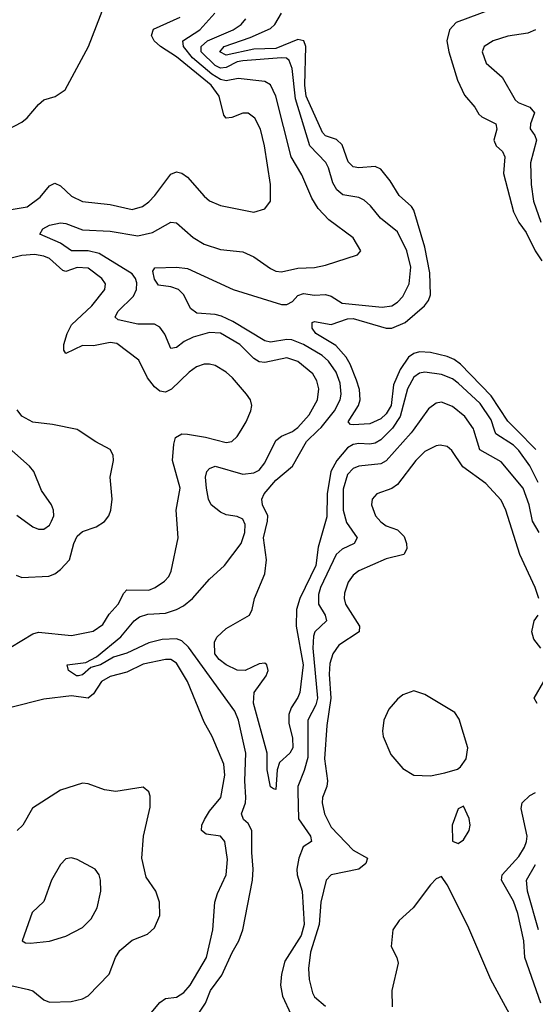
# Model space of a CAD drawing. Header units: inches. Extents: x 1552611 to 1694776, y 811966 to 917215.
# Tile 438 of 549: x 1646722 to 1648589, y 887921 to 891487. Entities that reach past the tile are written whole.
import ezdxf

# ---------------------------------------------------------------- set-up
doc = ezdxf.new("R2010")
doc.units = ezdxf.units.IN
doc.header["$MEASUREMENT"] = 0
doc.layers.add('B6848', color=7, linetype='Continuous')
doc.layers.add('B6849', color=7, linetype='Continuous')

msp = doc.modelspace()

# ---------------------------------------------------------------- linework, layer by layer
at = {"layer": 'B6848', "color": 5}
for points, elevation in [([(1646690, 889214.5), (1646770, 889262.3), (1646790, 889268.5), (1646910, 889256.1), (1646988.1, 889271.9), (1647023.7, 889296.3), (1647046.8, 889333.2), (1647079.4, 889370), (1647099.2, 889410), (1647110, 889421.5), (1647190, 889420.7), (1647213.3, 889430), (1647246.4, 889453.6), (1647262, 889470), (1647270.4, 889489.6), (1647296.8, 889610), (1647288.5, 889710), (1647303.4, 889790), (1647276.2, 889890), (1647280.4, 889950), (1647286.7, 889973.3), (1647310, 889986.4), (1647330, 889986), (1647395.1, 889975.1), (1647470, 889955.4), (1647490, 889959), (1647510, 889977.3), (1647523.9, 890000)], 880), ([(1646710, 889475.5), (1646730, 889466.7), (1646828.5, 889471.5), (1646850, 889480.2), (1646870, 889495.8), (1646902.8, 889530), (1646918.5, 889590), (1646930, 889616.5), (1646950, 889632.9), (1646998.9, 889650), (1647030, 889669.4), (1647045.7, 889690), (1647052.7, 889710), (1647057, 889750), (1647049.8, 889830.2), (1647061.5, 889890), (1647060.7, 889910), (1647050.6, 889930), (1646998, 889958), (1646934.6, 890000)], 920), ([(1647345.4, 887850), (1647394.8, 887925.2), (1647413.6, 887970), (1647454.5, 888025.5), (1647491.6, 888108.5), (1647516.2, 888150), (1647529.8, 888190), (1647566, 888370), (1647568.3, 888410), (1647562.8, 888470), (1647562.8, 888550), (1647550, 888575.3), (1647533.3, 888590), (1647525.5, 888610), (1647539.5, 888650), (1647541.2, 888670), (1647537.4, 888730), (1647541.6, 888830), (1647515.2, 888950), (1647502, 888982), (1647333.7, 889213.7), (1647310, 889237.2), (1647290, 889244.3), (1647238.5, 889241.5), (1647190, 889229.6), (1647110, 889192.5), (1647062.5, 889177.5), (1647015.3, 889150), (1646979.7, 889140.3), (1646950, 889114.5), (1646934.8, 889110), (1646928.2, 889110), (1646899.7, 889130), (1646894, 889150), (1646961.6, 889158.4), (1647000.6, 889179.4), (1647089, 889251), (1647137.4, 889310), (1647156.3, 889323.7), (1647186.7, 889333.3), (1647250, 889336.8), (1647289.8, 889350), (1647315.9, 889364.1), (1647348.6, 889390), (1647410, 889460.2), (1647463.8, 889510), (1647524.5, 889590), (1647537.1, 889630), (1647538.8, 889658.8), (1647530, 889677.8), (1647510, 889687.4), (1647470, 889693.7), (1647450, 889702.8), (1647415.7, 889730), (1647406.1, 889750), (1647398.7, 889790), (1647395, 889830), (1647399.7, 889850), (1647410, 889861.7), (1647430, 889869.2), (1647530, 889841.2), (1647570, 889845), (1647590, 889855.6), (1647610, 889881.7), (1647650, 889963.2), (1647670, 889978.9), (1647710, 889995.3), (1647716.6, 890000)], 860), ([(1648064.8, 890000), (1648030, 889965.4), (1648010, 889952.6), (1647990, 889949.2), (1647950, 889952), (1647930, 889948.2), (1647910, 889936), (1647870.6, 889890), (1647849.3, 889850.7), (1647835.9, 889770), (1647834.1, 889685.9), (1647803.5, 889576.5), (1647794.6, 889510), (1647737, 889390), (1647724.7, 889350), (1647723.7, 889290), (1647748.8, 889150), (1647736.2, 889050), (1647730, 889031.3), (1647705, 888995), (1647696.6, 888970), (1647697.1, 888937.1), (1647710, 888886), (1647711.2, 888850), (1647700.3, 888830), (1647663, 888797), (1647655.3, 888770), (1647650, 888699), (1647641.2, 888701.2), (1647630, 888708), (1647618.7, 888770), (1647618.3, 888830), (1647569.1, 889010.9), (1647571.3, 889050), (1647615.3, 889110), (1647621.9, 889130), (1647617.2, 889150), (1647610, 889156.5), (1647590, 889153.7), (1647539.1, 889130), (1647510, 889130.7), (1647470, 889149.9), (1647444.6, 889170), (1647429.1, 889190), (1647427.8, 889232.2), (1647436.4, 889250), (1647470, 889282), (1647554, 889330), (1647564.7, 889350), (1647573.1, 889390), (1647610, 889479.5), (1647616.3, 889530), (1647605.3, 889610), (1647620.2, 889670), (1647620.4, 889690), (1647602, 889730), (1647598.6, 889750), (1647607.3, 889770), (1647650, 889818.6), (1647710.2, 889869.8), (1647761, 889959), (1647803.5, 890000)], 840), ([(1648147.2, 890000), (1648140.1, 889990), (1648050, 889888.9), (1648030, 889878.2), (1647950, 889869.3), (1647930, 889861.5), (1647910, 889839.8), (1647894.1, 889785.9), (1647894.1, 889710), (1647905.9, 889665.9), (1647945, 889610), (1647933.8, 889590), (1647890, 889568.8), (1647868.2, 889550), (1647812.1, 889430), (1647804.7, 889404.7), (1647804.1, 889370), (1647828.5, 889330), (1647833, 889310), (1647790.6, 889270), (1647786.2, 889253.8), (1647784.2, 889210), (1647800.3, 889030), (1647794.6, 889005.4), (1647765.6, 888950), (1647765.9, 888814.1), (1647753, 888767), (1647730.1, 888710), (1647729, 888691), (1647732.5, 888592.5), (1647775.3, 888530), (1647779.1, 888510), (1647748.6, 888491.4), (1647732.8, 888450), (1647725.4, 888410), (1647727.1, 888390), (1647744.8, 888330), (1647752.8, 888210), (1647741.2, 888170), (1647682.8, 888077.2), (1647670.7, 888030), (1647666.9, 887990), (1647674.4, 887950), (1647704.6, 887884.6)], 860), ([(1648603.1, 889630), (1648579, 889670), (1648567.5, 889730), (1648546.1, 889790), (1648465.6, 889885.6), (1648389.1, 889929.1), (1648366.9, 890000)], 860), ([(1648599.8, 889810), (1648570, 889870.9), (1648530, 889926.5), (1648510, 889945.9), (1648446.5, 889986.5), (1648442.1, 890000)], 840), ([(1648591, 889930), (1648522.4, 890000)], 820), ([(1646712, 889692), (1646770, 889650.3), (1646790, 889641.1), (1646810, 889641.1), (1646830, 889656.4), (1646838, 889670), (1646845.7, 889690), (1646845.4, 889710), (1646837.4, 889730), (1646801.1, 889781.1), (1646773.5, 889850), (1646758, 889870), (1646650, 889963.5)], 940), ([(1648602.6, 889390), (1648589.4, 889430), (1648533.3, 889550), (1648483.1, 889710), (1648466.1, 889746.1), (1648410, 889806.4), (1648326.9, 889866.9), (1648286.7, 889926.7), (1648270, 889940.7), (1648245.5, 889945.5), (1648230, 889943.4), (1648190, 889923), (1648156.6, 889890), (1648090, 889803), (1648070, 889789.2), (1648015.8, 889770), (1647998.8, 889750), (1647996.6, 889730), (1648010.2, 889690), (1648030, 889667.9), (1648050, 889653.9), (1648090, 889639.5), (1648115.1, 889615.1), (1648123.6, 889590), (1648123.9, 889570), (1648112.8, 889550), (1648050, 889534.1), (1647950, 889490.5), (1647930, 889474.5), (1647912.1, 889450), (1647898.1, 889410), (1647896.8, 889390), (1647901.9, 889370), (1647952.3, 889290), (1647951.9, 889270), (1647878.3, 889221.7), (1647856.6, 889190), (1647845.1, 889154.9), (1647843.3, 889116.7), (1647849.2, 889030), (1647834.1, 888930), (1647826.6, 888810), (1647836.5, 888730), (1647834, 888710), (1647819, 888670), (1647818.2, 888650), (1647826.6, 888610), (1647850, 888562.7), (1647930, 888479.2), (1647981.5, 888450), (1647975.3, 888430), (1647950, 888410.6), (1647850.1, 888389.9), (1647832.1, 888370), (1647812.7, 888290), (1647806.4, 888210), (1647776, 888110), (1647767.8, 888050), (1647771, 888010), (1647782.4, 887962.4), (1647790, 887947.8), (1647830, 887914.3)], 880), ([(1648609.2, 889210), (1648583.7, 889243.7), (1648576.7, 889270), (1648585.4, 889310), (1648599.5, 889330)], 880), ([(1647198.1, 887890), (1647230, 887926.9), (1647250, 887941), (1647290, 887946.3), (1647317.1, 887962.9), (1647339.4, 887990), (1647398.9, 888090), (1647422.3, 888190), (1647429.3, 888290.7), (1647438.5, 888321.5), (1647470.5, 888390), (1647475, 888445), (1647464.9, 888510), (1647450, 888529.8), (1647397.5, 888537.4), (1647380.3, 888550), (1647382.5, 888570), (1647391.3, 888590), (1647410, 888620.5), (1647451, 888670), (1647464.9, 888750), (1647461, 888790), (1647419, 888890), (1647390, 888942.8), (1647330.3, 889090), (1647290, 889155.9), (1647270, 889169.2), (1647250, 889169.9), (1647170, 889153.1), (1647110, 889124), (1647050, 889107.8), (1647018.1, 889090), (1646990, 889045.5), (1646970, 889029.9), (1646910, 889038.4), (1646810, 889025.2), (1646690, 888995.3)], 880), ([(1648596.1, 889010), (1648585.6, 889030), (1648620.3, 889090)], 880), ([(1646690, 887989.2), (1646753.9, 887973.9), (1646770, 887969.2), (1646810, 887936.2), (1646830, 887928.8), (1646908.9, 887931.1), (1646950, 887940.7), (1646970, 887951.4), (1647046.4, 888030), (1647069.1, 888090), (1647085.1, 888114.9), (1647130, 888152.6), (1647184.9, 888175.1), (1647210, 888197.6), (1647230, 888242.8), (1647228.4, 888290), (1647215.6, 888330), (1647180.9, 888380.9), (1647164.1, 888450), (1647170.3, 888529.7), (1647194.5, 888634.5), (1647194.7, 888674.7), (1647189.5, 888690), (1647170, 888707.3), (1647070, 888690.8), (1647030, 888697.2), (1646970, 888719.7), (1646950, 888721.1), (1646870, 888695.8), (1646769.3, 888630.7), (1646734.2, 888570), (1646713.1, 888550)], 920), ([(1648610, 887924.7), (1648552.1, 888090), (1648548.1, 888150), (1648526.1, 888250), (1648510, 888294.3), (1648466.5, 888370), (1648469.9, 888390), (1648530, 888455.7), (1648550.7, 888489.3), (1648557.5, 888510), (1648559.6, 888530), (1648538.7, 888630), (1648541.3, 888650), (1648570, 888676.3), (1648590, 888687.7)], 880), ([(1648601.5, 888190), (1648561.1, 888330), (1648558.1, 888370), (1648590, 888427.1)], 860), ([(1648527.9, 887827.9), (1648428.7, 888010), (1648345, 888205), (1648270, 888353.2), (1648250, 888383.7), (1648230, 888374.5), (1648210, 888353.3), (1648146.7, 888270), (1648096.3, 888223.7), (1648073.8, 888190), (1648067.9, 888130), (1648088.1, 888090), (1648093, 888070), (1648070.2, 887970), (1648071.6, 887911.6)], 920)]:
    msp.add_lwpolyline(points, dxfattribs=dict(at, elevation=elevation))
for points, elevation in [([(1648150, 889055.8), (1648110, 889041), (1648090, 889025.7), (1648058.6, 888990), (1648041.4, 888950), (1648036.3, 888910), (1648038.6, 888890), (1648065.9, 888825.9), (1648110, 888774.9), (1648150, 888750.3), (1648210, 888748.3), (1648261.5, 888758.5), (1648307.2, 888772.8), (1648318.9, 888781.1), (1648339.5, 888810), (1648345.6, 888850), (1648313.4, 888953.4), (1648297.5, 888977.5), (1648190, 889043.1)], 920), ([(1648330, 888638), (1648310, 888628.7), (1648289, 888570), (1648290, 888512), (1648310, 888503), (1648330, 888516.3), (1648349.6, 888550), (1648353.5, 888570), (1648350, 888594)], 920), ([(1646910, 888451.1), (1646890, 888447), (1646870, 888426.6), (1646837, 888370), (1646810, 888293.2), (1646767.1, 888252.9), (1646731.3, 888150), (1646743.4, 888143.4), (1646761.6, 888141.6), (1646830, 888148.9), (1646890, 888167.6), (1646950, 888199.3), (1646981.2, 888230), (1647003.1, 888270), (1647015.6, 888330), (1647014.7, 888370), (1647009.7, 888389.7), (1646995.1, 888410), (1646930, 888445.6)], 940)]:
    msp.add_lwpolyline(points, close=True, dxfattribs=dict(at, elevation=elevation))
at = {"layer": 'B6849', "color": 5}
for points, elevation in [([(1646681.6, 891090), (1646730, 891115.9), (1646750, 891131.4), (1646790, 891180.3), (1646810, 891196.5), (1646850.7, 891209.3), (1646886.7, 891233.3), (1646971.3, 891390), (1647030, 891539.7)], 920), ([(1646670, 890795.9), (1646750, 890809.1), (1646796.1, 890843.9), (1646830, 890884.9), (1646850, 890894.9), (1646870, 890884.9), (1646910, 890847.5), (1646950, 890828.2), (1647050, 890817.5), (1647130, 890799.2), (1647166.9, 890810), (1647190, 890827), (1647212.2, 890850), (1647270, 890927.4), (1647290, 890935.8), (1647310, 890931.5), (1647330, 890916.9), (1647390, 890847.7), (1647410, 890831.4), (1647450, 890814.4), (1647570, 890790.3), (1647610, 890802), (1647630.7, 890829.3), (1647630.6, 890890), (1647608.9, 891030), (1647594.2, 891090), (1647573.4, 891130), (1647550, 891148.2), (1647530, 891148.3), (1647490, 891132.4), (1647469.7, 891130), (1647461.7, 891141.7), (1647444.4, 891210), (1647415.8, 891250), (1647290, 891352.8), (1647231.8, 891390), (1647209.1, 891410), (1647199.9, 891430), (1647207.2, 891452.8), (1647303.8, 891496.3)], 880), ([(1647716.6, 890000), (1647730, 890009.6), (1647770, 890055.3), (1647801.3, 890110), (1647806.2, 890150), (1647798.5, 890178.5), (1647783.7, 890203.7), (1647730, 890249), (1647690, 890262.2), (1647610, 890245.7), (1647590, 890247.6), (1647570, 890259.6), (1647519.5, 890310), (1647450, 890352), (1647410, 890353.5), (1647350, 890336.6), (1647318.5, 890321.5), (1647290, 890299.4), (1647270, 890296.4), (1647248, 890348), (1647230, 890373.8), (1647210, 890383.7), (1647150, 890384.5), (1647079.2, 890399.2), (1647067.9, 890410), (1647077.4, 890430), (1647134.4, 890485.6), (1647144.9, 890510), (1647146.3, 890533.7), (1647141.9, 890550), (1647130, 890566), (1647010, 890639.5), (1646970, 890649.7), (1646910, 890650), (1646870, 890677.4), (1646795.3, 890710), (1646806.4, 890730), (1646830, 890742.5), (1646870, 890751.7), (1646890, 890748.6), (1646950, 890725.6), (1647050, 890720.5), (1647150, 890704.4), (1647203.7, 890716.3), (1647270, 890753), (1647290, 890751.3), (1647350, 890697.6), (1647390, 890673.4), (1647450, 890654.4), (1647530, 890645.9), (1647570, 890627.7), (1647630, 890585.2), (1647650, 890575.8), (1647670, 890573.1), (1647730, 890586.9), (1647790, 890589), (1647830, 890597.8), (1647945.1, 890634.9), (1647958, 890650), (1647930, 890696.9), (1647842.2, 890762.2), (1647803.4, 890803.4), (1647780.3, 890840.3), (1647744.5, 890924.5), (1647705.8, 890990), (1647650, 891209.7), (1647630.7, 891250.7), (1647610, 891262.6), (1647513.7, 891273.7), (1647470, 891266), (1647450, 891270.8), (1647417.9, 891290), (1647348.2, 891348.2), (1647315.3, 891390), (1647312.9, 891410), (1647374.7, 891450), (1647428.7, 891510)], 860), ([(1648522.4, 890000), (1648490, 890033.1), (1648430, 890124.9), (1648319.1, 890239.1), (1648296.2, 890256.2), (1648270, 890267.2), (1648210, 890280.9), (1648170, 890283.9), (1648150, 890278.4), (1648130, 890264.9), (1648099.6, 890220.4), (1648076.2, 890163.8), (1648067.8, 890090), (1648050, 890059.7), (1648030, 890041.4), (1647990, 890023.4), (1647930, 890019), (1647920.7, 890020.7), (1647911.8, 890030), (1647948.7, 890090), (1647955.6, 890110), (1647952.3, 890147.7), (1647941.6, 890181.6), (1647919.6, 890239.6), (1647904.8, 890264.8), (1647866.8, 890306.8), (1647794.5, 890350), (1647781, 890370), (1647781.6, 890390), (1647790, 890393.5), (1647850, 890382.5), (1647910, 890403.3), (1647930, 890405.1), (1648049.1, 890369.1), (1648070, 890369.5), (1648118.5, 890390), (1648187.8, 890450), (1648203.2, 890470), (1648210.3, 890490), (1648207.5, 890570), (1648190, 890662.7), (1648150, 890796.5), (1648140.9, 890810), (1648096.7, 890850), (1648063.6, 890903.6), (1648030, 890945.2), (1648010, 890954.9), (1647950, 890950.7), (1647930, 890953.4), (1647911.8, 890971.8), (1647890, 891034.2), (1647870, 891053.5), (1647830, 891066.3), (1647818.4, 891078.4), (1647759.5, 891210), (1647755.1, 891250), (1647758, 891390), (1647750.8, 891410.8), (1647730, 891414.7), (1647650, 891382), (1647570, 891380.5), (1647470, 891358.5), (1647447.2, 891370), (1647463.4, 891390), (1647557.3, 891422.7), (1647630, 891454.6), (1647646.4, 891470), (1647669.9, 891510)], 820), ([(1648430, 891523.9), (1648303.3, 891476.7), (1648278.4, 891450), (1648269.2, 891410), (1648275.9, 891370), (1648307.4, 891267.4), (1648333.5, 891213.5), (1648370.2, 891170), (1648384.8, 891144.8), (1648395.4, 891135.4), (1648447, 891110), (1648450.7, 891090), (1648439.2, 891050), (1648447.9, 891030), (1648470.2, 891010), (1648478.9, 890990), (1648474, 890930), (1648510, 890791.1), (1648530, 890752.7), (1648556.4, 890716.4), (1648588.5, 890650), (1648613.3, 890613.4)], 820), ([(1647803.5, 890000), (1647813.9, 890010), (1647862.9, 890070), (1647882.3, 890110), (1647885.9, 890130), (1647882.6, 890170), (1647868.8, 890210), (1647840.6, 890250), (1647817.6, 890270), (1647750, 890310.6), (1647707.3, 890327.3), (1647690, 890328.6), (1647630, 890319.3), (1647610, 890323.3), (1647493.9, 890393.9), (1647453.1, 890413.1), (1647430, 890419), (1647363.6, 890423.6), (1647340.4, 890440.5), (1647317.1, 890490), (1647297.8, 890510), (1647270, 890519.6), (1647225.4, 890525.4), (1647210, 890547.6), (1647204, 890576), (1647212, 890588), (1647290, 890590.8), (1647330, 890585.9), (1647495.8, 890510), (1647670, 890455.3), (1647690, 890455.1), (1647710, 890466.3), (1647730, 890487.4), (1647750, 890494.6), (1647790, 890488.8), (1647830, 890492), (1647850, 890485.4), (1647890, 890459.6), (1648034.5, 890445.5), (1648070, 890450.7), (1648090, 890463.2), (1648110, 890484.8), (1648132.1, 890530), (1648138.2, 890590), (1648124, 890650), (1648090, 890719), (1648028.5, 890768.5), (1647992.6, 890812.6), (1647970, 890833), (1647950, 890843), (1647892.7, 890852.7), (1647870.3, 890870.3), (1647856.1, 890896.1), (1647840.7, 890950), (1647830.5, 890970), (1647773.2, 891030), (1647720.8, 891200.8), (1647709.6, 891309.6), (1647698.6, 891338.6), (1647688.1, 891348.1), (1647670, 891349.2), (1647530, 891338), (1647510, 891334.1), (1647470, 891314), (1647450, 891311.9), (1647430, 891320.7), (1647379.6, 891370), (1647379.6, 891390), (1647401.9, 891410), (1647494.9, 891450), (1647524.1, 891470), (1647541.6, 891490)], 840), ([(1648590, 891449.9), (1648562.1, 891437.9), (1648490, 891426.8), (1648436.4, 891410), (1648404.6, 891390), (1648397.3, 891370), (1648411.6, 891330), (1648470, 891278.3), (1648516.3, 891196.3), (1648527.4, 891187.4), (1648570.2, 891170), (1648586.7, 891150), (1648571.8, 891110), (1648571.4, 891091.4), (1648587.8, 891067.8), (1648594.1, 891050), (1648571.5, 890968.5), (1648574.9, 890890), (1648582.9, 890830), (1648610, 890753.6)], 840), ([(1647523.9, 890000), (1647542.2, 890030), (1647559.3, 890070), (1647562.7, 890090), (1647558, 890110), (1647544.1, 890130), (1647492.4, 890190), (1647469.7, 890210), (1647430, 890234), (1647410, 890239.4), (1647390, 890238.7), (1647363.1, 890230), (1647335.6, 890210), (1647271.5, 890148.5), (1647250, 890138.2), (1647230, 890141), (1647210, 890157.2), (1647185.2, 890190), (1647154.1, 890254.1), (1647074.6, 890314.6), (1647050, 890317.9), (1646990, 890306.1), (1646950, 890307), (1646890, 890278.2), (1646882, 890290), (1646882.1, 890310), (1646894.3, 890350), (1646910, 890381.4), (1646983.6, 890450), (1647031.2, 890510), (1647033.2, 890530), (1647020.3, 890550), (1646970, 890586.6), (1646930, 890589.5), (1646890, 890575.3), (1646878.2, 890578.2), (1646830, 890621.5), (1646810, 890630.3), (1646776.3, 890636.3), (1646730, 890632.8), (1646650, 890613.9)], 880), ([(1648442.1, 890000), (1648430, 890037.6), (1648390, 890096.2), (1648310, 890170.7), (1648290, 890185.7), (1648250, 890202.1), (1648190, 890210.8), (1648170, 890207.2), (1648150, 890192.1), (1648126.9, 890150), (1648100.4, 890050), (1648072.4, 890007.6), (1648064.8, 890000)], 840), ([(1648366.9, 890000), (1648365.2, 890005.2), (1648334.6, 890050), (1648290, 890086.1), (1648250, 890101.3), (1648230, 890097.5), (1648202.5, 890077.5), (1648147.2, 890000)], 860), ([(1646934.6, 890000), (1646930, 890003.1), (1646841, 890021), (1646770, 890029.3), (1646730.6, 890050.6), (1646713.3, 890073.3)], 920)]:
    msp.add_lwpolyline(points, dxfattribs=dict(at, elevation=elevation))

doc.saveas('drawing.dxf')
